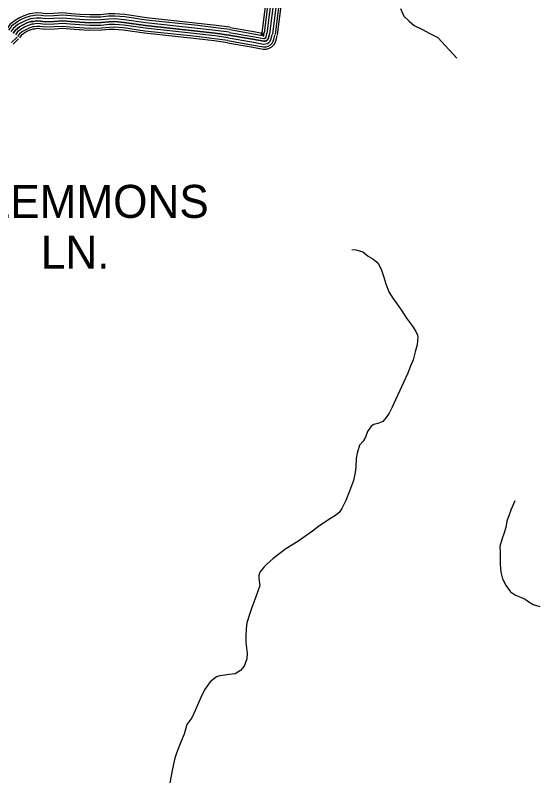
# Model space of a CAD drawing. Extents: x 1788175 to 1969470, y 584502 to 738744.
# Drawn here: x 1876737 to 1882620, y 644009 to 652552 of the extents above; entities that cross this region are included whole.
import ezdxf

# ---------------------------------------------------------------- set-up
doc = ezdxf.new("R2010")
doc.units = 0
for name, color, linetype in [('DESIGN - ROW - Right-of-Way and Easement Labels', 7, 'Continuous'), ('DESIGN - TRANSPORTATION - Text', 7, 'Continuous'), ('SURVEY - PROPERTY - Owners', 7, 'Continuous'), ('SURVEY - TRANSPORTATION - Roads', 7, 'Continuous')]:
    doc.layers.add(name, color=color, linetype=linetype)

msp = doc.modelspace()

# ---------------------------------------------------------------- linework, layer by layer
at = {"layer": 'DESIGN - TRANSPORTATION - Text'}
for points in [[(1881058.6, 652629.5), (1881097.2, 652541.8), (1881153.5, 652484.3), (1881211.7, 652436.8), (1881297.8, 652395.5), (1881385.9, 652346.2), (1881476, 652303)], [(1881476, 652303), (1881690.1, 652073.3)], [(1880512.6, 649928.9), (1880558.6, 649922.9), (1880598.6, 649912.9), (1880634.6, 649900.9), (1880696.5, 649854.9), (1880746.4, 649822.8), (1880788.4, 649790.8), (1880816.3, 649758.8), (1880846.3, 649696.7), (1880868.2, 649628.7), (1880892.1, 649544.6), (1880926, 649452.6), (1880971.9, 649382.5), (1881021.8, 649314.5), (1881073.7, 649240.4), (1881125.6, 649158.4), (1881191.5, 649070.3), (1881231.5, 649010.3), (1881249.4, 648966.2), (1881251.4, 648948.2), (1881245.3, 648858.2), (1881221.3, 648780.1), (1881199.2, 648692.1), (1881167.1, 648614.1), (1881139.1, 648542), (1881091, 648436), (1881050.9, 648347.9), (1881002.8, 648241.9), (1880962.8, 648159.8), (1880932.7, 648093.8), (1880896.7, 648043.8), (1880858.7, 647999.8), (1880802.7, 647977.8), (1880760.7, 647965.8), (1880730.7, 647949.8), (1880688.7, 647887.7), (1880666.6, 647823.7), (1880638.6, 647781.7), (1880598.6, 647733.7), (1880570.5, 647647.6), (1880560.4, 647587.6), (1880556.3, 647493.5), (1880548.3, 647429.5), (1880530.2, 647339.5), (1880486.1, 647219.4), (1880444, 647117.4), (1880400, 647027.3), (1880370, 646981.3), (1880327.9, 646947.3), (1880273.9, 646915.3), (1880209.9, 646873.3), (1880137.9, 646823.3), (1880069.9, 646771.2), (1879997.9, 646719.2), (1879905.9, 646657.2), (1879771.8, 646575.2), (1879693.8, 646515.2), (1879627.8, 646463.2), (1879563.8, 646407.2), (1879527.8, 646373.1), (1879481.7, 646313.1), (1879467.7, 646277.1), (1879467.7, 646245.1), (1879477.6, 646183), (1879479.6, 646165), (1879437.5, 646037), (1879391.4, 645916.9), (1879367.4, 645850.9), (1879335.3, 645744.8), (1879327.2, 645676.8), (1879323.1, 645590.7), (1879325.1, 645524.7), (1879331, 645464.7), (1879336.9, 645404.6), (1879334.9, 645342.6), (1879304.8, 645258.6), (1879262.8, 645212.5), (1879202.8, 645174.5), (1879134.8, 645166.5), (1879062.8, 645156.5), (1879032.9, 645152.6), (1878992.9, 645138.6), (1878922.8, 645084.5), (1878858.8, 644992.5), (1878818.7, 644908.5), (1878756.6, 644764.4), (1878716.6, 644682.4), (1878662.5, 644604.3), (1878630.4, 644496.3), (1878592.3, 644400.2), (1878546.3, 644284.2), (1878526.2, 644228.1), (1878500.1, 644110.1), (1878472, 643954)], [(1882341, 647113.5), (1882296, 647007.4), (1882276.6, 646955.1), (1882251.4, 646885.2), (1882237.9, 646812.2), (1882218.6, 646741.7), (1882197.2, 646689.6), (1882173.9, 646599.4), (1882175.6, 646536.9), (1882176, 646462.4), (1882175.7, 646400.1), (1882182.6, 646310.9), (1882203.4, 646238.4), (1882241.4, 646158.1), (1882291, 646092.7), (1882347.4, 646054.8), (1882403.2, 646031), (1882455.5, 646011.7), (1882498.6, 645981.1), (1882545.7, 645950.2), (1882621.6, 645926.4)]]:
    msp.add_lwpolyline(points, dxfattribs=at)
at = {"layer": 'SURVEY - PROPERTY - Owners'}
msp.add_lwpolyline([(1879590.1, 652344.9), (1879579.3, 652299.2), (1879571.3, 652279.2), (1879563.8, 652271.5), (1879550.4, 652265.1), (1879538.8, 652261.1), (1879524.8, 652260.5), (1879397.5, 652283.3), (1879131.4, 652330.3)], dxfattribs=at)
at = {"layer": 'SURVEY - TRANSPORTATION - Roads'}
for points in [[(1879654.4, 653564.9), (1879503.1, 652355.8)], [(1879679.8, 653561.1), (1879528.6, 652352.6)], [(1879710.5, 653556.6), (1879559.4, 652348.7)], [(1879741.2, 653552.1), (1879590.1, 652344.9)], [(1879741.2, 653552.1), (1879590.1, 652344.9)], [(1879771.9, 653547.6), (1879620.9, 652341)], [(1879802.5, 653543.1), (1879651.6, 652337.2)], [(1879827, 653539.5), (1879676.2, 652334.1)], [(1879143.5, 652417.2), (1878990.7, 652438.5), (1878787.8, 652461.5), (1878208.3, 652524.1), (1877968, 652558.9), (1877854.3, 652569), (1877782.4, 652566.4), (1877695.3, 652557.9), (1877574.8, 652555.4), (1877467.1, 652562.5), (1877364.2, 652569.8), (1877270.3, 652577.9), (1877167.6, 652571), (1877078, 652568.3), (1877030.3, 652574.8), (1876970.5, 652577.8), (1876931.4, 652571.2), (1876898.5, 652568.4), (1876835.4, 652546.9), (1876785.8, 652522.9), (1876736.7, 652494.4), (1876676, 652448.9), (1876642.3, 652401.6)], [(1879140, 652391.7), (1878987.5, 652413), (1878785, 652435.9), (1878205.1, 652498.6), (1877965, 652533.4), (1877853.6, 652543.3), (1877784.1, 652540.7), (1877696.8, 652532.2), (1877574.2, 652529.6), (1877465.4, 652536.8), (1877362.2, 652544.2), (1877270.1, 652552.1), (1877168.8, 652545.3), (1877076.7, 652542.5), (1877028, 652549.2), (1876972, 652552), (1876934.7, 652545.6), (1876903.8, 652543.1), (1876845.1, 652523.1), (1876797.8, 652500.2), (1876750.9, 652472.9), (1876694.6, 652430.7), (1876663.3, 652386.7)], [(1879135.7, 652361), (1878983.6, 652382.2), (1878781.5, 652405.1), (1878201.2, 652467.8), (1877961.4, 652502.5), (1877852.8, 652512.2), (1877786.1, 652509.7), (1877698.7, 652501.3), (1877573.5, 652498.6), (1877463.2, 652505.9), (1877359.8, 652513.3), (1877269.8, 652521), (1877170.3, 652514.3), (1877075, 652511.5), (1877025.1, 652518.3), (1876973.8, 652520.8), (1876938.6, 652514.8), (1876910.1, 652512.5), (1876856.9, 652494.4), (1876812.4, 652472.8), (1876768.1, 652447), (1876717.1, 652408.8), (1876688.5, 652368.7)], [(1876713.8, 652350.7), (1876739.5, 652386.9), (1876785.2, 652421.1), (1876827, 652445.4), (1876868.7, 652465.6), (1876916.5, 652481.9), (1876942.4, 652484), (1876975.7, 652489.7), (1877022.2, 652487.4), (1877073.4, 652480.4), (1877171.8, 652483.3), (1877269.5, 652489.9), (1877357.3, 652482.4), (1877461.1, 652475), (1877572.8, 652467.6), (1877700.5, 652470.3), (1877788.2, 652478.8), (1877852, 652481.2), (1877957.8, 652471.7), (1878197.3, 652437.1), (1878778.1, 652374.3), (1878979.7, 652351.4), (1879131.4, 652330.3)], [(1879131.4, 652330.3), (1878979.7, 652351.4), (1878778.1, 652374.3), (1878197.3, 652437.1), (1877957.8, 652471.7), (1877852, 652481.2), (1877788.2, 652478.8), (1877700.5, 652470.3), (1877572.8, 652467.6), (1877461.1, 652475), (1877357.3, 652482.4), (1877269.5, 652489.9), (1877171.8, 652483.3), (1877073.4, 652480.4), (1877022.2, 652487.4), (1876975.7, 652489.7), (1876942.4, 652484), (1876916.5, 652481.9), (1876868.7, 652465.6), (1876827, 652445.4), (1876785.2, 652421.1), (1876739.5, 652386.9), (1876713.8, 652350.7)], [(1879127.1, 652299.6), (1878975.8, 652320.7), (1878774.7, 652343.5), (1878193.5, 652406.3), (1877954.2, 652440.9), (1877851.2, 652450.1), (1877790.3, 652447.9), (1877702.3, 652439.3), (1877572.2, 652436.6), (1877459, 652444), (1877354.9, 652451.5), (1877269.3, 652458.8), (1877173.3, 652452.4), (1877071.8, 652449.3), (1877019.3, 652456.5), (1876977.5, 652458.6), (1876946.3, 652453.3), (1876922.9, 652451.3), (1876880.5, 652436.9), (1876841.5, 652418), (1876802.3, 652395.2), (1876762, 652365), (1876739, 652332.7)], [(1879122.9, 652268.9), (1878971.9, 652289.9), (1878771.3, 652312.7), (1878189.6, 652375.6), (1877950.6, 652410.1), (1877850.4, 652419.1), (1877792.4, 652416.9), (1877704.2, 652408.4), (1877571.5, 652405.5), (1877456.8, 652413.1), (1877352.5, 652420.6), (1877269, 652427.7), (1877174.8, 652421.4), (1877070.1, 652418.3), (1877016.5, 652425.6), (1876979.4, 652427.4), (1876950.2, 652422.5), (1876929.3, 652420.7), (1876892.3, 652408.2), (1876856.1, 652390.6), (1876819.5, 652369.4), (1876784.4, 652343.1), (1876764.3, 652314.8)], [(1879119.5, 652244.4), (1878968.8, 652265.4), (1878768.6, 652288.1), (1878186.5, 652351), (1877947.7, 652385.6), (1877849.8, 652394.3), (1877794, 652392.2), (1877705.6, 652383.7), (1877570.9, 652380.8), (1877455.2, 652388.4), (1877350.6, 652395.9), (1877268.7, 652402.9), (1877176, 652396.7), (1877068.8, 652393.5), (1877014.2, 652400.9), (1876980.8, 652402.6), (1876953.3, 652397.9), (1876934.4, 652396.4), (1876901.7, 652385.3), (1876867.7, 652368.8), (1876833.2, 652348.7), (1876802.3, 652325.6), (1876784.4, 652300.4)], [(1879136.8, 652360.8), (1879402.9, 652313.8), (1879526.9, 652291.6), (1879532.9, 652291.9), (1879538.6, 652293.8), (1879545.5, 652297.2), (1879544.9, 652296.5), (1879549.7, 652308.6), (1879560, 652352)], [(1879142.2, 652391.3), (1879408.3, 652344.3), (1879529, 652322.7), (1879527, 652322.6), (1879526.7, 652322.5), (1879527.2, 652322.8), (1879518.4, 652313.8), (1879520.1, 652317.9), (1879529.8, 652359.1)], [(1879146.5, 652415.7), (1879412.6, 652368.7), (1879530.7, 652347.5), (1879522.3, 652347.2), (1879517.3, 652345.4), (1879512.7, 652343.2), (1879497.3, 652327.6), (1879496.4, 652325.4), (1879505.7, 652364.8)], [(1876757.5, 652306.7), (1876695.8, 652245.5)], [(1876774.9, 652289.2), (1876714.2, 652229)], [(1879116.2, 652243.9), (1879382.1, 652196.9), (1879518.9, 652172.4), (1879555.4, 652174), (1879583.9, 652183.9), (1879615.5, 652199), (1879646.2, 652230.2), (1879663.2, 652272.6), (1879675.5, 652324.7)], [(1879120.6, 652269.2), (1879386.6, 652222.2), (1879520.6, 652198.3), (1879550.6, 652199.5), (1879574.1, 652207.7), (1879600.3, 652220.3), (1879624.2, 652244.5), (1879638.6, 652280.4), (1879650.5, 652330.6)], [(1879126, 652299.8), (1879392, 652252.8), (1879522.7, 652229.4), (1879544.7, 652230.3), (1879562.2, 652236.4), (1879582.1, 652245.9), (1879597.8, 652261.9), (1879609, 652289.8), (1879620.3, 652337.7)], [(1879590.1, 652344.9), (1879579.3, 652299.2), (1879571.3, 652279.2), (1879563.8, 652271.5), (1879550.4, 652265.1), (1879538.8, 652261.1), (1879524.8, 652260.5), (1879397.5, 652283.3), (1879131.4, 652330.3)], [(1879131.4, 652330.3), (1879397.5, 652283.3), (1879524.8, 652260.5), (1879538.8, 652261.1), (1879550.4, 652265.1), (1879563.8, 652271.5), (1879571.3, 652279.2), (1879579.3, 652299.2), (1879590.1, 652344.9)]]:
    msp.add_lwpolyline(points, dxfattribs=at)

# ---------------------------------------------------------------- texts
at = {"layer": 'DESIGN - ROW - Right-of-Way and Easement Labels'}
for s, p in [('CLEMMONS', (1876049, 650281.7)), ('LN.', (1877024.2, 649712.1))]:
    msp.add_text(s, height=370, dxfattribs=at).set_placement(p)

doc.saveas('drawing.dxf')
